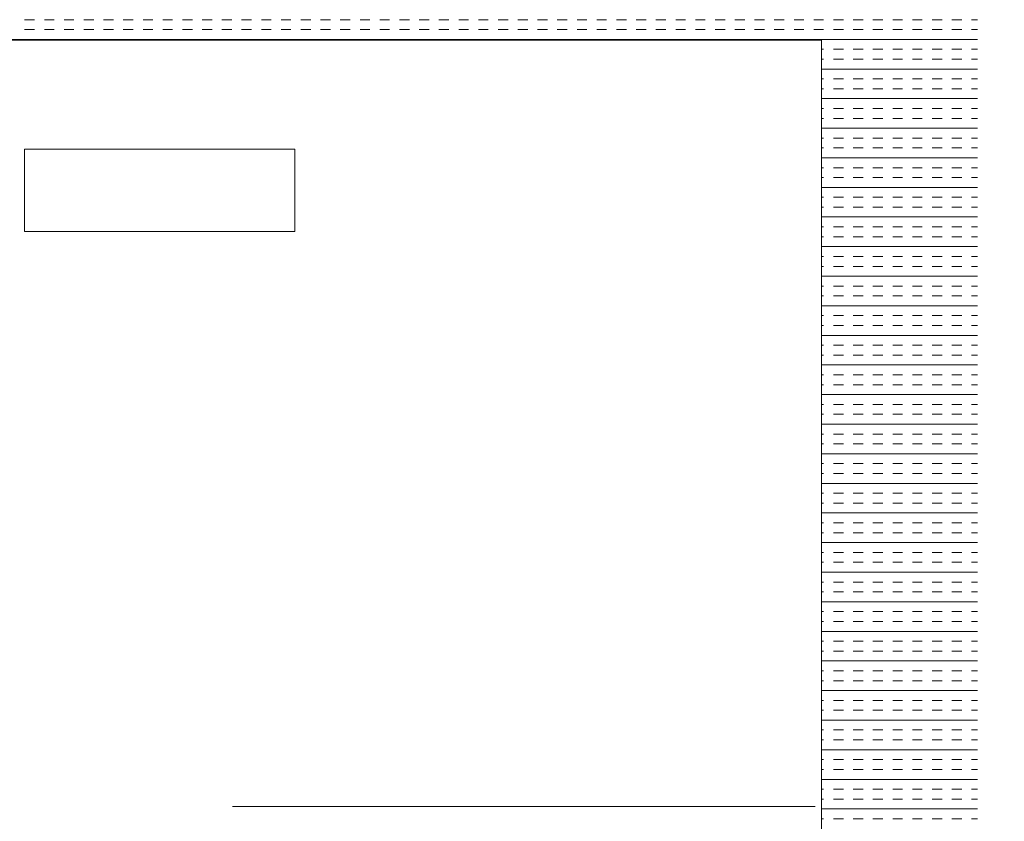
# Model space of a CAD drawing. Extents: x 3940905 to 4145695, y 925352 to 1109797.
# Tile 453 of 656: x 4011999 to 4012316, y 1097620 to 1097878. Entities that reach past the tile are written whole.
import ezdxf

# ---------------------------------------------------------------- set-up
doc = ezdxf.new("R2010")
doc.units = 0
doc.header["$LTSCALE"] = 750
doc.header["$MEASUREMENT"] = 0
doc.linetypes.add('DASHED2', pattern=[0.375, 0.25, -0.125])
doc.layers.add('BEAM', color=104, linetype='CONTINUOUS', lineweight=0)
doc.layers.add('CKD Equipments', color=252, linetype='CONTINUOUS', lineweight=0)

# ---------------------------------------------------------------- blocks, each defined once
blk = doc.blocks.new('GDXGDRG')
at = {"layer": 'BEAM', "linetype": 'DASHED2'}
blk.add_line((3974227.01, 1043339.91), (3965437.49, 1043337.77), dxfattribs=at)

msp = doc.modelspace()

# ---------------------------------------------------------------- linework, layer by layer
at = {"layer": 'CKD Equipments', "color": 4, "linetype": 'Continuous'}
for p, q in [((4012003.8, 1097877.84, 9921.14), (4012000.62, 1097877.84, 9921.14)), ((4012010.15, 1097877.84, 9921.14), (4012006.97, 1097877.84, 9921.14)), ((4012016.5, 1097877.84, 9921.14), (4012013.32, 1097877.84, 9921.14)), ((4012022.85, 1097877.84, 9921.14), (4012019.67, 1097877.84, 9921.14)), ((4012029.2, 1097877.84, 9921.14), (4012026.02, 1097877.84, 9921.14)), ((4012035.55, 1097877.84, 9921.14), (4012032.37, 1097877.84, 9921.14)), ((4012041.9, 1097877.84, 9921.14), (4012038.72, 1097877.84, 9921.14)), ((4012048.25, 1097877.84, 9921.14), (4012045.07, 1097877.84, 9921.14)), ((4012054.6, 1097877.84, 9921.14), (4012051.42, 1097877.84, 9921.14)), ((4012060.95, 1097877.84, 9921.14), (4012057.77, 1097877.84, 9921.14)), ((4012067.3, 1097877.84, 9921.14), (4012064.12, 1097877.84, 9921.14)), ((4012073.65, 1097877.84, 9921.14), (4012070.47, 1097877.84, 9921.14)), ((4012080, 1097877.84, 9921.14), (4012076.82, 1097877.84, 9921.14)), ((4012086.35, 1097877.84, 9921.14), (4012083.17, 1097877.84, 9921.14)), ((4012092.7, 1097877.84, 9921.14), (4012089.52, 1097877.84, 9921.14)), ((4012099.05, 1097877.84, 9921.14), (4012095.87, 1097877.84, 9921.14)), ((4012105.4, 1097877.84, 9921.14), (4012102.22, 1097877.84, 9921.14)), ((4012111.75, 1097877.84, 9921.14), (4012108.57, 1097877.84, 9921.14)), ((4012118.1, 1097877.84, 9921.14), (4012114.92, 1097877.84, 9921.14)), ((4012124.45, 1097877.84, 9921.14), (4012121.27, 1097877.84, 9921.14)), ((4012130.8, 1097877.84, 9921.14), (4012127.62, 1097877.84, 9921.14)), ((4012137.15, 1097877.84, 9921.14), (4012133.97, 1097877.84, 9921.14)), ((4012143.5, 1097877.84, 9921.14), (4012140.32, 1097877.84, 9921.14)), ((4012149.85, 1097877.84, 9921.14), (4012146.67, 1097877.84, 9921.14)), ((4012156.2, 1097877.84, 9921.14), (4012153.02, 1097877.84, 9921.14)), ((4012162.55, 1097877.84, 9921.14), (4012159.37, 1097877.84, 9921.14)), ((4012168.9, 1097877.84, 9921.14), (4012165.72, 1097877.84, 9921.14)), ((4012175.25, 1097877.84, 9921.14), (4012172.07, 1097877.84, 9921.14)), ((4012181.6, 1097877.84, 9921.14), (4012178.42, 1097877.84, 9921.14)), ((4012187.95, 1097877.84, 9921.14), (4012184.77, 1097877.84, 9921.14)), ((4012194.3, 1097877.84, 9921.14), (4012191.12, 1097877.84, 9921.14)), ((4012200.65, 1097877.84, 9921.14), (4012197.47, 1097877.84, 9921.14)), ((4012207, 1097877.84, 9921.14), (4012203.82, 1097877.84, 9921.14)), ((4012213.35, 1097877.84, 9921.14), (4012210.17, 1097877.84, 9921.14)), ((4012219.7, 1097877.84, 9921.14), (4012216.52, 1097877.84, 9921.14)), ((4012226.05, 1097877.84, 9921.14), (4012222.87, 1097877.84, 9921.14)), ((4012232.4, 1097877.84, 9921.14), (4012229.22, 1097877.84, 9921.14)), ((4012238.75, 1097877.84, 9921.14), (4012235.57, 1097877.84, 9921.14)), ((4012245.1, 1097877.84, 9921.14), (4012241.92, 1097877.84, 9921.14)), ((4012251.45, 1097877.84, 9921.14), (4012248.27, 1097877.84, 9921.14)), ((4012257.8, 1097877.84, 9921.14), (4012254.62, 1097877.84, 9921.14)), ((4012264.15, 1097877.84, 9921.14), (4012260.97, 1097877.84, 9921.14)), ((4012270.5, 1097877.84, 9921.14), (4012267.32, 1097877.84, 9921.14)), ((4012276.85, 1097877.84, 9921.14), (4012273.67, 1097877.84, 9921.14)), ((4012283.2, 1097877.84, 9921.14), (4012280.02, 1097877.84, 9921.14)), ((4012289.55, 1097877.84, 9921.14), (4012286.37, 1097877.84, 9921.14)), ((4012295.9, 1097877.84, 9921.14), (4012292.72, 1097877.84, 9921.14)), ((4012302.25, 1097877.84, 9921.14), (4012299.07, 1097877.84, 9921.14)), ((4012307.3, 1097877.84, 9921.14), (4012305.42, 1097877.84, 9921.14)), ((4012003.8, 1097874.66, 9921.14), (4012000.62, 1097874.66, 9921.14)), ((4012010.15, 1097874.66, 9921.14), (4012006.97, 1097874.66, 9921.14)), ((4012016.5, 1097874.66, 9921.14), (4012013.32, 1097874.66, 9921.14)), ((4012022.85, 1097874.66, 9921.14), (4012019.67, 1097874.66, 9921.14)), ((4012029.2, 1097874.66, 9921.14), (4012026.02, 1097874.66, 9921.14)), ((4012035.55, 1097874.66, 9921.14), (4012032.37, 1097874.66, 9921.14)), ((4012041.9, 1097874.66, 9921.14), (4012038.72, 1097874.66, 9921.14)), ((4012048.25, 1097874.66, 9921.14), (4012045.07, 1097874.66, 9921.14)), ((4012054.6, 1097874.66, 9921.14), (4012051.42, 1097874.66, 9921.14)), ((4012060.95, 1097874.66, 9921.14), (4012057.77, 1097874.66, 9921.14)), ((4012067.3, 1097874.66, 9921.14), (4012064.12, 1097874.66, 9921.14)), ((4012073.65, 1097874.66, 9921.14), (4012070.47, 1097874.66, 9921.14)), ((4012080, 1097874.66, 9921.14), (4012076.82, 1097874.66, 9921.14)), ((4012086.35, 1097874.66, 9921.14), (4012083.17, 1097874.66, 9921.14)), ((4012092.7, 1097874.66, 9921.14), (4012089.52, 1097874.66, 9921.14)), ((4012099.05, 1097874.66, 9921.14), (4012095.87, 1097874.66, 9921.14)), ((4012105.4, 1097874.66, 9921.14), (4012102.22, 1097874.66, 9921.14)), ((4012111.75, 1097874.66, 9921.14), (4012108.57, 1097874.66, 9921.14)), ((4012118.1, 1097874.66, 9921.14), (4012114.92, 1097874.66, 9921.14)), ((4012124.45, 1097874.66, 9921.14), (4012121.27, 1097874.66, 9921.14)), ((4012130.8, 1097874.66, 9921.14), (4012127.62, 1097874.66, 9921.14)), ((4012137.15, 1097874.66, 9921.14), (4012133.97, 1097874.66, 9921.14)), ((4012143.5, 1097874.66, 9921.14), (4012140.32, 1097874.66, 9921.14)), ((4012149.85, 1097874.66, 9921.14), (4012146.67, 1097874.66, 9921.14)), ((4012156.2, 1097874.66, 9921.14), (4012153.02, 1097874.66, 9921.14)), ((4012162.55, 1097874.66, 9921.14), (4012159.37, 1097874.66, 9921.14)), ((4012168.9, 1097874.66, 9921.14), (4012165.72, 1097874.66, 9921.14)), ((4012175.25, 1097874.66, 9921.14), (4012172.07, 1097874.66, 9921.14)), ((4012181.6, 1097874.66, 9921.14), (4012178.42, 1097874.66, 9921.14)), ((4012187.95, 1097874.66, 9921.14), (4012184.77, 1097874.66, 9921.14)), ((4012194.3, 1097874.66, 9921.14), (4012191.12, 1097874.66, 9921.14)), ((4012200.65, 1097874.66, 9921.14), (4012197.47, 1097874.66, 9921.14)), ((4012207, 1097874.66, 9921.14), (4012203.82, 1097874.66, 9921.14)), ((4012213.35, 1097874.66, 9921.14), (4012210.17, 1097874.66, 9921.14)), ((4012219.7, 1097874.66, 9921.14), (4012216.52, 1097874.66, 9921.14)), ((4012226.05, 1097874.66, 9921.14), (4012222.87, 1097874.66, 9921.14)), ((4012232.4, 1097874.66, 9921.14), (4012229.22, 1097874.66, 9921.14)), ((4012238.75, 1097874.66, 9921.14), (4012235.57, 1097874.66, 9921.14)), ((4012245.1, 1097874.66, 9921.14), (4012241.92, 1097874.66, 9921.14)), ((4012251.45, 1097874.66, 9921.14), (4012248.27, 1097874.66, 9921.14)), ((4012257.8, 1097874.66, 9921.14), (4012254.62, 1097874.66, 9921.14)), ((4012264.15, 1097874.66, 9921.14), (4012260.97, 1097874.66, 9921.14)), ((4012270.5, 1097874.66, 9921.14), (4012267.32, 1097874.66, 9921.14)), ((4012276.85, 1097874.66, 9921.14), (4012273.67, 1097874.66, 9921.14)), ((4012283.2, 1097874.66, 9921.14), (4012280.02, 1097874.66, 9921.14)), ((4012289.55, 1097874.66, 9921.14), (4012286.37, 1097874.66, 9921.14)), ((4012295.9, 1097874.66, 9921.14), (4012292.72, 1097874.66, 9921.14)), ((4012302.25, 1097874.66, 9921.14), (4012299.07, 1097874.66, 9921.14)), ((4012307.3, 1097874.66, 9921.14), (4012305.42, 1097874.66, 9921.14)), ((4012307.3, 1097871.49, 9921.14), (4011733.3, 1097871.49, 9921.14)), ((4012257.8, 1097868.31, 9921.14), (4012257.3, 1097868.31, 9921.14)), ((4012264.15, 1097868.31, 9921.14), (4012260.97, 1097868.31, 9921.14)), ((4012270.5, 1097868.31, 9921.14), (4012267.32, 1097868.31, 9921.14)), ((4012276.85, 1097868.31, 9921.14), (4012273.67, 1097868.31, 9921.14)), ((4012283.2, 1097868.31, 9921.14), (4012280.02, 1097868.31, 9921.14)), ((4012289.55, 1097868.31, 9921.14), (4012286.37, 1097868.31, 9921.14)), ((4012295.9, 1097868.31, 9921.14), (4012292.72, 1097868.31, 9921.14)), ((4012302.25, 1097868.31, 9921.14), (4012299.07, 1097868.31, 9921.14)), ((4012307.3, 1097868.31, 9921.14), (4012305.42, 1097868.31, 9921.14)), ((4012257.8, 1097865.14, 9921.14), (4012257.3, 1097865.14, 9921.14)), ((4012264.15, 1097865.14, 9921.14), (4012260.97, 1097865.14, 9921.14)), ((4012270.5, 1097865.14, 9921.14), (4012267.32, 1097865.14, 9921.14)), ((4012276.85, 1097865.14, 9921.14), (4012273.67, 1097865.14, 9921.14)), ((4012283.2, 1097865.14, 9921.14), (4012280.02, 1097865.14, 9921.14)), ((4012289.55, 1097865.14, 9921.14), (4012286.37, 1097865.14, 9921.14)), ((4012295.9, 1097865.14, 9921.14), (4012292.72, 1097865.14, 9921.14)), ((4012302.25, 1097865.14, 9921.14), (4012299.07, 1097865.14, 9921.14)), ((4012307.3, 1097865.14, 9921.14), (4012305.42, 1097865.14, 9921.14)), ((4012307.3, 1097861.96, 9921.14), (4012257.3, 1097861.96, 9921.14)), ((4012257.8, 1097858.79, 9921.14), (4012257.3, 1097858.79, 9921.14)), ((4012264.15, 1097858.79, 9921.14), (4012260.97, 1097858.79, 9921.14)), ((4012270.5, 1097858.79, 9921.14), (4012267.32, 1097858.79, 9921.14)), ((4012276.85, 1097858.79, 9921.14), (4012273.67, 1097858.79, 9921.14)), ((4012283.2, 1097858.79, 9921.14), (4012280.02, 1097858.79, 9921.14)), ((4012289.55, 1097858.79, 9921.14), (4012286.37, 1097858.79, 9921.14)), ((4012295.9, 1097858.79, 9921.14), (4012292.72, 1097858.79, 9921.14)), ((4012302.25, 1097858.79, 9921.14), (4012299.07, 1097858.79, 9921.14)), ((4012307.3, 1097858.79, 9921.14), (4012305.42, 1097858.79, 9921.14)), ((4012257.8, 1097855.61, 9921.14), (4012257.3, 1097855.61, 9921.14)), ((4012264.15, 1097855.61, 9921.14), (4012260.97, 1097855.61, 9921.14)), ((4012270.5, 1097855.61, 9921.14), (4012267.32, 1097855.61, 9921.14)), ((4012276.85, 1097855.61, 9921.14), (4012273.67, 1097855.61, 9921.14)), ((4012283.2, 1097855.61, 9921.14), (4012280.02, 1097855.61, 9921.14)), ((4012289.55, 1097855.61, 9921.14), (4012286.37, 1097855.61, 9921.14)), ((4012295.9, 1097855.61, 9921.14), (4012292.72, 1097855.61, 9921.14)), ((4012302.25, 1097855.61, 9921.14), (4012299.07, 1097855.61, 9921.14)), ((4012307.3, 1097855.61, 9921.14), (4012305.42, 1097855.61, 9921.14)), ((4012307.3, 1097852.44, 9921.14), (4012257.3, 1097852.44, 9921.14)), ((4012257.8, 1097849.26, 9921.14), (4012257.3, 1097849.26, 9921.14)), ((4012264.15, 1097849.26, 9921.14), (4012260.97, 1097849.26, 9921.14)), ((4012270.5, 1097849.26, 9921.14), (4012267.32, 1097849.26, 9921.14)), ((4012276.85, 1097849.26, 9921.14), (4012273.67, 1097849.26, 9921.14)), ((4012283.2, 1097849.26, 9921.14), (4012280.02, 1097849.26, 9921.14)), ((4012289.55, 1097849.26, 9921.14), (4012286.37, 1097849.26, 9921.14)), ((4012295.9, 1097849.26, 9921.14), (4012292.72, 1097849.26, 9921.14)), ((4012302.25, 1097849.26, 9921.14), (4012299.07, 1097849.26, 9921.14)), ((4012307.3, 1097849.26, 9921.14), (4012305.42, 1097849.26, 9921.14)), ((4012257.8, 1097846.09, 9921.14), (4012257.3, 1097846.09, 9921.14)), ((4012264.15, 1097846.09, 9921.14), (4012260.97, 1097846.09, 9921.14)), ((4012270.5, 1097846.09, 9921.14), (4012267.32, 1097846.09, 9921.14)), ((4012276.85, 1097846.09, 9921.14), (4012273.67, 1097846.09, 9921.14)), ((4012283.2, 1097846.09, 9921.14), (4012280.02, 1097846.09, 9921.14)), ((4012289.55, 1097846.09, 9921.14), (4012286.37, 1097846.09, 9921.14)), ((4012295.9, 1097846.09, 9921.14), (4012292.72, 1097846.09, 9921.14)), ((4012302.25, 1097846.09, 9921.14), (4012299.07, 1097846.09, 9921.14)), ((4012307.3, 1097846.09, 9921.14), (4012305.42, 1097846.09, 9921.14)), ((4012307.3, 1097842.91, 9921.14), (4012257.3, 1097842.91, 9921.14)), ((4012257.8, 1097839.74, 9921.14), (4012257.3, 1097839.74, 9921.14)), ((4012264.15, 1097839.74, 9921.14), (4012260.97, 1097839.74, 9921.14)), ((4012270.5, 1097839.74, 9921.14), (4012267.32, 1097839.74, 9921.14)), ((4012276.85, 1097839.74, 9921.14), (4012273.67, 1097839.74, 9921.14)), ((4012283.2, 1097839.74, 9921.14), (4012280.02, 1097839.74, 9921.14)), ((4012289.55, 1097839.74, 9921.14), (4012286.37, 1097839.74, 9921.14)), ((4012295.9, 1097839.74, 9921.14), (4012292.72, 1097839.74, 9921.14)), ((4012302.25, 1097839.74, 9921.14), (4012299.07, 1097839.74, 9921.14)), ((4012307.3, 1097839.74, 9921.14), (4012305.42, 1097839.74, 9921.14)), ((4012257.8, 1097836.56, 9921.14), (4012257.3, 1097836.56, 9921.14)), ((4012264.15, 1097836.56, 9921.14), (4012260.97, 1097836.56, 9921.14)), ((4012270.5, 1097836.56, 9921.14), (4012267.32, 1097836.56, 9921.14)), ((4012276.85, 1097836.56, 9921.14), (4012273.67, 1097836.56, 9921.14)), ((4012283.2, 1097836.56, 9921.14), (4012280.02, 1097836.56, 9921.14)), ((4012289.55, 1097836.56, 9921.14), (4012286.37, 1097836.56, 9921.14)), ((4012295.9, 1097836.56, 9921.14), (4012292.72, 1097836.56, 9921.14)), ((4012302.25, 1097836.56, 9921.14), (4012299.07, 1097836.56, 9921.14)), ((4012307.3, 1097836.56, 9921.14), (4012305.42, 1097836.56, 9921.14)), ((4012307.3, 1097833.39, 9921.14), (4012257.3, 1097833.39, 9921.14)), ((4012257.8, 1097830.21, 9921.14), (4012257.3, 1097830.21, 9921.14)), ((4012264.15, 1097830.21, 9921.14), (4012260.97, 1097830.21, 9921.14)), ((4012270.5, 1097830.21, 9921.14), (4012267.32, 1097830.21, 9921.14)), ((4012276.85, 1097830.21, 9921.14), (4012273.67, 1097830.21, 9921.14)), ((4012283.2, 1097830.21, 9921.14), (4012280.02, 1097830.21, 9921.14)), ((4012289.55, 1097830.21, 9921.14), (4012286.37, 1097830.21, 9921.14)), ((4012295.9, 1097830.21, 9921.14), (4012292.72, 1097830.21, 9921.14)), ((4012302.25, 1097830.21, 9921.14), (4012299.07, 1097830.21, 9921.14)), ((4012307.3, 1097830.21, 9921.14), (4012305.42, 1097830.21, 9921.14)), ((4012257.8, 1097827.04, 9921.14), (4012257.3, 1097827.04, 9921.14)), ((4012264.15, 1097827.04, 9921.14), (4012260.97, 1097827.04, 9921.14)), ((4012270.5, 1097827.04, 9921.14), (4012267.32, 1097827.04, 9921.14)), ((4012276.85, 1097827.04, 9921.14), (4012273.67, 1097827.04, 9921.14)), ((4012283.2, 1097827.04, 9921.14), (4012280.02, 1097827.04, 9921.14)), ((4012289.55, 1097827.04, 9921.14), (4012286.37, 1097827.04, 9921.14)), ((4012295.9, 1097827.04, 9921.14), (4012292.72, 1097827.04, 9921.14)), ((4012302.25, 1097827.04, 9921.14), (4012299.07, 1097827.04, 9921.14)), ((4012307.3, 1097827.04, 9921.14), (4012305.42, 1097827.04, 9921.14)), ((4012307.3, 1097823.86, 9921.14), (4012257.3, 1097823.86, 9921.14)), ((4012257.8, 1097820.69, 9921.14), (4012257.3, 1097820.69, 9921.14)), ((4012264.15, 1097820.69, 9921.14), (4012260.97, 1097820.69, 9921.14)), ((4012270.5, 1097820.69, 9921.14), (4012267.32, 1097820.69, 9921.14)), ((4012276.85, 1097820.69, 9921.14), (4012273.67, 1097820.69, 9921.14)), ((4012283.2, 1097820.69, 9921.14), (4012280.02, 1097820.69, 9921.14)), ((4012289.55, 1097820.69, 9921.14), (4012286.37, 1097820.69, 9921.14)), ((4012295.9, 1097820.69, 9921.14), (4012292.72, 1097820.69, 9921.14)), ((4012302.25, 1097820.69, 9921.14), (4012299.07, 1097820.69, 9921.14)), ((4012307.3, 1097820.69, 9921.14), (4012305.42, 1097820.69, 9921.14)), ((4012257.8, 1097817.51, 9921.14), (4012257.3, 1097817.51, 9921.14)), ((4012264.15, 1097817.51, 9921.14), (4012260.97, 1097817.51, 9921.14)), ((4012270.5, 1097817.51, 9921.14), (4012267.32, 1097817.51, 9921.14)), ((4012276.85, 1097817.51, 9921.14), (4012273.67, 1097817.51, 9921.14)), ((4012283.2, 1097817.51, 9921.14), (4012280.02, 1097817.51, 9921.14)), ((4012289.55, 1097817.51, 9921.14), (4012286.37, 1097817.51, 9921.14)), ((4012295.9, 1097817.51, 9921.14), (4012292.72, 1097817.51, 9921.14)), ((4012302.25, 1097817.51, 9921.14), (4012299.07, 1097817.51, 9921.14)), ((4012307.3, 1097817.51, 9921.14), (4012305.42, 1097817.51, 9921.14)), ((4012307.3, 1097814.34, 9921.14), (4012257.3, 1097814.34, 9921.14)), ((4012257.8, 1097811.16, 9921.14), (4012257.3, 1097811.16, 9921.14)), ((4012264.15, 1097811.16, 9921.14), (4012260.97, 1097811.16, 9921.14)), ((4012270.5, 1097811.16, 9921.14), (4012267.32, 1097811.16, 9921.14)), ((4012276.85, 1097811.16, 9921.14), (4012273.67, 1097811.16, 9921.14)), ((4012283.2, 1097811.16, 9921.14), (4012280.02, 1097811.16, 9921.14)), ((4012289.55, 1097811.16, 9921.14), (4012286.37, 1097811.16, 9921.14)), ((4012295.9, 1097811.16, 9921.14), (4012292.72, 1097811.16, 9921.14)), ((4012302.25, 1097811.16, 9921.14), (4012299.07, 1097811.16, 9921.14)), ((4012307.3, 1097811.16, 9921.14), (4012305.42, 1097811.16, 9921.14)), ((4012257.8, 1097807.99, 9921.14), (4012257.3, 1097807.99, 9921.14)), ((4012264.15, 1097807.99, 9921.14), (4012260.97, 1097807.99, 9921.14)), ((4012270.5, 1097807.99, 9921.14), (4012267.32, 1097807.99, 9921.14)), ((4012276.85, 1097807.99, 9921.14), (4012273.67, 1097807.99, 9921.14)), ((4012283.2, 1097807.99, 9921.14), (4012280.02, 1097807.99, 9921.14)), ((4012289.55, 1097807.99, 9921.14), (4012286.37, 1097807.99, 9921.14)), ((4012295.9, 1097807.99, 9921.14), (4012292.72, 1097807.99, 9921.14)), ((4012302.25, 1097807.99, 9921.14), (4012299.07, 1097807.99, 9921.14)), ((4012307.3, 1097807.99, 9921.14), (4012305.42, 1097807.99, 9921.14)), ((4012307.3, 1097804.81, 9921.14), (4012257.3, 1097804.81, 9921.14)), ((4012257.8, 1097801.64, 9921.14), (4012257.3, 1097801.64, 9921.14)), ((4012264.15, 1097801.64, 9921.14), (4012260.97, 1097801.64, 9921.14)), ((4012270.5, 1097801.64, 9921.14), (4012267.32, 1097801.64, 9921.14)), ((4012276.85, 1097801.64, 9921.14), (4012273.67, 1097801.64, 9921.14)), ((4012283.2, 1097801.64, 9921.14), (4012280.02, 1097801.64, 9921.14)), ((4012289.55, 1097801.64, 9921.14), (4012286.37, 1097801.64, 9921.14)), ((4012295.9, 1097801.64, 9921.14), (4012292.72, 1097801.64, 9921.14)), ((4012302.25, 1097801.64, 9921.14), (4012299.07, 1097801.64, 9921.14)), ((4012307.3, 1097801.64, 9921.14), (4012305.42, 1097801.64, 9921.14)), ((4012257.8, 1097798.46, 9921.14), (4012257.3, 1097798.46, 9921.14)), ((4012264.15, 1097798.46, 9921.14), (4012260.97, 1097798.46, 9921.14)), ((4012270.5, 1097798.46, 9921.14), (4012267.32, 1097798.46, 9921.14)), ((4012276.85, 1097798.46, 9921.14), (4012273.67, 1097798.46, 9921.14)), ((4012283.2, 1097798.46, 9921.14), (4012280.02, 1097798.46, 9921.14)), ((4012289.55, 1097798.46, 9921.14), (4012286.37, 1097798.46, 9921.14)), ((4012295.9, 1097798.46, 9921.14), (4012292.72, 1097798.46, 9921.14)), ((4012302.25, 1097798.46, 9921.14), (4012299.07, 1097798.46, 9921.14)), ((4012307.3, 1097798.46, 9921.14), (4012305.42, 1097798.46, 9921.14)), ((4012307.3, 1097795.29, 9921.14), (4012257.3, 1097795.29, 9921.14)), ((4012257.8, 1097792.11, 9921.14), (4012257.3, 1097792.11, 9921.14)), ((4012264.15, 1097792.11, 9921.14), (4012260.97, 1097792.11, 9921.14)), ((4012270.5, 1097792.11, 9921.14), (4012267.32, 1097792.11, 9921.14)), ((4012276.85, 1097792.11, 9921.14), (4012273.67, 1097792.11, 9921.14)), ((4012283.2, 1097792.11, 9921.14), (4012280.02, 1097792.11, 9921.14)), ((4012289.55, 1097792.11, 9921.14), (4012286.37, 1097792.11, 9921.14)), ((4012295.9, 1097792.11, 9921.14), (4012292.72, 1097792.11, 9921.14)), ((4012302.25, 1097792.11, 9921.14), (4012299.07, 1097792.11, 9921.14)), ((4012307.3, 1097792.11, 9921.14), (4012305.42, 1097792.11, 9921.14)), ((4012257.8, 1097788.94, 9921.14), (4012257.3, 1097788.94, 9921.14)), ((4012264.15, 1097788.94, 9921.14), (4012260.97, 1097788.94, 9921.14)), ((4012270.5, 1097788.94, 9921.14), (4012267.32, 1097788.94, 9921.14)), ((4012276.85, 1097788.94, 9921.14), (4012273.67, 1097788.94, 9921.14)), ((4012283.2, 1097788.94, 9921.14), (4012280.02, 1097788.94, 9921.14)), ((4012289.55, 1097788.94, 9921.14), (4012286.37, 1097788.94, 9921.14)), ((4012295.9, 1097788.94, 9921.14), (4012292.72, 1097788.94, 9921.14)), ((4012302.25, 1097788.94, 9921.14), (4012299.07, 1097788.94, 9921.14)), ((4012307.3, 1097788.94, 9921.14), (4012305.42, 1097788.94, 9921.14)), ((4012307.3, 1097785.76, 9921.14), (4012257.3, 1097785.76, 9921.14)), ((4012257.8, 1097782.59, 9921.14), (4012257.3, 1097782.59, 9921.14)), ((4012264.15, 1097782.59, 9921.14), (4012260.97, 1097782.59, 9921.14)), ((4012270.5, 1097782.59, 9921.14), (4012267.32, 1097782.59, 9921.14)), ((4012276.85, 1097782.59, 9921.14), (4012273.67, 1097782.59, 9921.14)), ((4012283.2, 1097782.59, 9921.14), (4012280.02, 1097782.59, 9921.14)), ((4012289.55, 1097782.59, 9921.14), (4012286.37, 1097782.59, 9921.14)), ((4012295.9, 1097782.59, 9921.14), (4012292.72, 1097782.59, 9921.14)), ((4012302.25, 1097782.59, 9921.14), (4012299.07, 1097782.59, 9921.14)), ((4012307.3, 1097782.59, 9921.14), (4012305.42, 1097782.59, 9921.14)), ((4012257.8, 1097779.41, 9921.14), (4012257.3, 1097779.41, 9921.14)), ((4012264.15, 1097779.41, 9921.14), (4012260.97, 1097779.41, 9921.14)), ((4012270.5, 1097779.41, 9921.14), (4012267.32, 1097779.41, 9921.14)), ((4012276.85, 1097779.41, 9921.14), (4012273.67, 1097779.41, 9921.14)), ((4012283.2, 1097779.41, 9921.14), (4012280.02, 1097779.41, 9921.14)), ((4012289.55, 1097779.41, 9921.14), (4012286.37, 1097779.41, 9921.14)), ((4012295.9, 1097779.41, 9921.14), (4012292.72, 1097779.41, 9921.14)), ((4012302.25, 1097779.41, 9921.14), (4012299.07, 1097779.41, 9921.14)), ((4012307.3, 1097779.41, 9921.14), (4012305.42, 1097779.41, 9921.14)), ((4012307.3, 1097776.24, 9921.14), (4012257.3, 1097776.24, 9921.14)), ((4012257.8, 1097773.06, 9921.14), (4012257.3, 1097773.06, 9921.14)), ((4012264.15, 1097773.06, 9921.14), (4012260.97, 1097773.06, 9921.14)), ((4012270.5, 1097773.06, 9921.14), (4012267.32, 1097773.06, 9921.14)), ((4012276.85, 1097773.06, 9921.14), (4012273.67, 1097773.06, 9921.14)), ((4012283.2, 1097773.06, 9921.14), (4012280.02, 1097773.06, 9921.14)), ((4012289.55, 1097773.06, 9921.14), (4012286.37, 1097773.06, 9921.14)), ((4012295.9, 1097773.06, 9921.14), (4012292.72, 1097773.06, 9921.14)), ((4012302.25, 1097773.06, 9921.14), (4012299.07, 1097773.06, 9921.14)), ((4012307.3, 1097773.06, 9921.14), (4012305.42, 1097773.06, 9921.14)), ((4012257.8, 1097769.89, 9921.14), (4012257.3, 1097769.89, 9921.14)), ((4012264.15, 1097769.89, 9921.14), (4012260.97, 1097769.89, 9921.14)), ((4012270.5, 1097769.89, 9921.14), (4012267.32, 1097769.89, 9921.14)), ((4012276.85, 1097769.89, 9921.14), (4012273.67, 1097769.89, 9921.14)), ((4012283.2, 1097769.89, 9921.14), (4012280.02, 1097769.89, 9921.14)), ((4012289.55, 1097769.89, 9921.14), (4012286.37, 1097769.89, 9921.14)), ((4012295.9, 1097769.89, 9921.14), (4012292.72, 1097769.89, 9921.14)), ((4012302.25, 1097769.89, 9921.14), (4012299.07, 1097769.89, 9921.14)), ((4012307.3, 1097769.89, 9921.14), (4012305.42, 1097769.89, 9921.14)), ((4012307.3, 1097766.71, 9921.14), (4012257.3, 1097766.71, 9921.14)), ((4012257.8, 1097763.54, 9921.14), (4012257.3, 1097763.54, 9921.14)), ((4012264.15, 1097763.54, 9921.14), (4012260.97, 1097763.54, 9921.14)), ((4012270.5, 1097763.54, 9921.14), (4012267.32, 1097763.54, 9921.14)), ((4012276.85, 1097763.54, 9921.14), (4012273.67, 1097763.54, 9921.14)), ((4012283.2, 1097763.54, 9921.14), (4012280.02, 1097763.54, 9921.14)), ((4012289.55, 1097763.54, 9921.14), (4012286.37, 1097763.54, 9921.14)), ((4012295.9, 1097763.54, 9921.14), (4012292.72, 1097763.54, 9921.14)), ((4012302.25, 1097763.54, 9921.14), (4012299.07, 1097763.54, 9921.14)), ((4012307.3, 1097763.54, 9921.14), (4012305.42, 1097763.54, 9921.14)), ((4012257.8, 1097760.36, 9921.14), (4012257.3, 1097760.36, 9921.14)), ((4012264.15, 1097760.36, 9921.14), (4012260.97, 1097760.36, 9921.14)), ((4012270.5, 1097760.36, 9921.14), (4012267.32, 1097760.36, 9921.14)), ((4012276.85, 1097760.36, 9921.14), (4012273.67, 1097760.36, 9921.14)), ((4012283.2, 1097760.36, 9921.14), (4012280.02, 1097760.36, 9921.14)), ((4012289.55, 1097760.36, 9921.14), (4012286.37, 1097760.36, 9921.14)), ((4012295.9, 1097760.36, 9921.14), (4012292.72, 1097760.36, 9921.14)), ((4012302.25, 1097760.36, 9921.14), (4012299.07, 1097760.36, 9921.14)), ((4012307.3, 1097760.36, 9921.14), (4012305.42, 1097760.36, 9921.14)), ((4012307.3, 1097757.19, 9921.14), (4012257.3, 1097757.19, 9921.14)), ((4012257.8, 1097754.01, 9921.14), (4012257.3, 1097754.01, 9921.14)), ((4012264.15, 1097754.01, 9921.14), (4012260.97, 1097754.01, 9921.14)), ((4012270.5, 1097754.01, 9921.14), (4012267.32, 1097754.01, 9921.14)), ((4012276.85, 1097754.01, 9921.14), (4012273.67, 1097754.01, 9921.14)), ((4012283.2, 1097754.01, 9921.14), (4012280.02, 1097754.01, 9921.14)), ((4012289.55, 1097754.01, 9921.14), (4012286.37, 1097754.01, 9921.14)), ((4012295.9, 1097754.01, 9921.14), (4012292.72, 1097754.01, 9921.14)), ((4012302.25, 1097754.01, 9921.14), (4012299.07, 1097754.01, 9921.14)), ((4012307.3, 1097754.01, 9921.14), (4012305.42, 1097754.01, 9921.14)), ((4012257.8, 1097750.84, 9921.14), (4012257.3, 1097750.84, 9921.14)), ((4012264.15, 1097750.84, 9921.14), (4012260.97, 1097750.84, 9921.14)), ((4012270.5, 1097750.84, 9921.14), (4012267.32, 1097750.84, 9921.14)), ((4012276.85, 1097750.84, 9921.14), (4012273.67, 1097750.84, 9921.14)), ((4012283.2, 1097750.84, 9921.14), (4012280.02, 1097750.84, 9921.14)), ((4012289.55, 1097750.84, 9921.14), (4012286.37, 1097750.84, 9921.14)), ((4012295.9, 1097750.84, 9921.14), (4012292.72, 1097750.84, 9921.14)), ((4012302.25, 1097750.84, 9921.14), (4012299.07, 1097750.84, 9921.14)), ((4012307.3, 1097750.84, 9921.14), (4012305.42, 1097750.84, 9921.14)), ((4012307.3, 1097747.66, 9921.14), (4012257.3, 1097747.66, 9921.14)), ((4012257.8, 1097744.49, 9921.14), (4012257.3, 1097744.49, 9921.14)), ((4012264.15, 1097744.49, 9921.14), (4012260.97, 1097744.49, 9921.14)), ((4012270.5, 1097744.49, 9921.14), (4012267.32, 1097744.49, 9921.14)), ((4012276.85, 1097744.49, 9921.14), (4012273.67, 1097744.49, 9921.14)), ((4012283.2, 1097744.49, 9921.14), (4012280.02, 1097744.49, 9921.14)), ((4012289.55, 1097744.49, 9921.14), (4012286.37, 1097744.49, 9921.14)), ((4012295.9, 1097744.49, 9921.14), (4012292.72, 1097744.49, 9921.14)), ((4012302.25, 1097744.49, 9921.14), (4012299.07, 1097744.49, 9921.14)), ((4012307.3, 1097744.49, 9921.14), (4012305.42, 1097744.49, 9921.14)), ((4012257.8, 1097741.31, 9921.14), (4012257.3, 1097741.31, 9921.14)), ((4012264.15, 1097741.31, 9921.14), (4012260.97, 1097741.31, 9921.14)), ((4012270.5, 1097741.31, 9921.14), (4012267.32, 1097741.31, 9921.14)), ((4012276.85, 1097741.31, 9921.14), (4012273.67, 1097741.31, 9921.14)), ((4012283.2, 1097741.31, 9921.14), (4012280.02, 1097741.31, 9921.14)), ((4012289.55, 1097741.31, 9921.14), (4012286.37, 1097741.31, 9921.14)), ((4012295.9, 1097741.31, 9921.14), (4012292.72, 1097741.31, 9921.14)), ((4012302.25, 1097741.31, 9921.14), (4012299.07, 1097741.31, 9921.14)), ((4012307.3, 1097741.31, 9921.14), (4012305.42, 1097741.31, 9921.14)), ((4012307.3, 1097738.14, 9921.14), (4012257.3, 1097738.14, 9921.14)), ((4012257.8, 1097734.96, 9921.14), (4012257.3, 1097734.96, 9921.14)), ((4012264.15, 1097734.96, 9921.14), (4012260.97, 1097734.96, 9921.14)), ((4012270.5, 1097734.96, 9921.14), (4012267.32, 1097734.96, 9921.14)), ((4012276.85, 1097734.96, 9921.14), (4012273.67, 1097734.96, 9921.14)), ((4012283.2, 1097734.96, 9921.14), (4012280.02, 1097734.96, 9921.14)), ((4012289.55, 1097734.96, 9921.14), (4012286.37, 1097734.96, 9921.14)), ((4012295.9, 1097734.96, 9921.14), (4012292.72, 1097734.96, 9921.14)), ((4012302.25, 1097734.96, 9921.14), (4012299.07, 1097734.96, 9921.14)), ((4012307.3, 1097734.96, 9921.14), (4012305.42, 1097734.96, 9921.14)), ((4012257.8, 1097731.79, 9921.14), (4012257.3, 1097731.79, 9921.14)), ((4012264.15, 1097731.79, 9921.14), (4012260.97, 1097731.79, 9921.14)), ((4012270.5, 1097731.79, 9921.14), (4012267.32, 1097731.79, 9921.14)), ((4012276.85, 1097731.79, 9921.14), (4012273.67, 1097731.79, 9921.14)), ((4012283.2, 1097731.79, 9921.14), (4012280.02, 1097731.79, 9921.14)), ((4012289.55, 1097731.79, 9921.14), (4012286.37, 1097731.79, 9921.14)), ((4012295.9, 1097731.79, 9921.14), (4012292.72, 1097731.79, 9921.14)), ((4012302.25, 1097731.79, 9921.14), (4012299.07, 1097731.79, 9921.14)), ((4012307.3, 1097731.79, 9921.14), (4012305.42, 1097731.79, 9921.14)), ((4012307.3, 1097728.61, 9921.14), (4012257.3, 1097728.61, 9921.14)), ((4012257.8, 1097725.44, 9921.14), (4012257.3, 1097725.44, 9921.14)), ((4012264.15, 1097725.44, 9921.14), (4012260.97, 1097725.44, 9921.14)), ((4012270.5, 1097725.44, 9921.14), (4012267.32, 1097725.44, 9921.14)), ((4012276.85, 1097725.44, 9921.14), (4012273.67, 1097725.44, 9921.14)), ((4012283.2, 1097725.44, 9921.14), (4012280.02, 1097725.44, 9921.14)), ((4012289.55, 1097725.44, 9921.14), (4012286.37, 1097725.44, 9921.14)), ((4012295.9, 1097725.44, 9921.14), (4012292.72, 1097725.44, 9921.14)), ((4012302.25, 1097725.44, 9921.14), (4012299.07, 1097725.44, 9921.14)), ((4012307.3, 1097725.44, 9921.14), (4012305.42, 1097725.44, 9921.14)), ((4012257.8, 1097722.26, 9921.14), (4012257.3, 1097722.26, 9921.14)), ((4012264.15, 1097722.26, 9921.14), (4012260.97, 1097722.26, 9921.14)), ((4012270.5, 1097722.26, 9921.14), (4012267.32, 1097722.26, 9921.14)), ((4012276.85, 1097722.26, 9921.14), (4012273.67, 1097722.26, 9921.14)), ((4012283.2, 1097722.26, 9921.14), (4012280.02, 1097722.26, 9921.14)), ((4012289.55, 1097722.26, 9921.14), (4012286.37, 1097722.26, 9921.14)), ((4012295.9, 1097722.26, 9921.14), (4012292.72, 1097722.26, 9921.14)), ((4012302.25, 1097722.26, 9921.14), (4012299.07, 1097722.26, 9921.14)), ((4012307.3, 1097722.26, 9921.14), (4012305.42, 1097722.26, 9921.14)), ((4012307.3, 1097719.09, 9921.14), (4012257.3, 1097719.09, 9921.14)), ((4012257.8, 1097715.91, 9921.14), (4012257.3, 1097715.91, 9921.14)), ((4012264.15, 1097715.91, 9921.14), (4012260.97, 1097715.91, 9921.14)), ((4012270.5, 1097715.91, 9921.14), (4012267.32, 1097715.91, 9921.14)), ((4012276.85, 1097715.91, 9921.14), (4012273.67, 1097715.91, 9921.14)), ((4012283.2, 1097715.91, 9921.14), (4012280.02, 1097715.91, 9921.14)), ((4012289.55, 1097715.91, 9921.14), (4012286.37, 1097715.91, 9921.14)), ((4012295.9, 1097715.91, 9921.14), (4012292.72, 1097715.91, 9921.14)), ((4012302.25, 1097715.91, 9921.14), (4012299.07, 1097715.91, 9921.14)), ((4012307.3, 1097715.91, 9921.14), (4012305.42, 1097715.91, 9921.14)), ((4012257.8, 1097712.74, 9921.14), (4012257.3, 1097712.74, 9921.14)), ((4012264.15, 1097712.74, 9921.14), (4012260.97, 1097712.74, 9921.14)), ((4012270.5, 1097712.74, 9921.14), (4012267.32, 1097712.74, 9921.14)), ((4012276.85, 1097712.74, 9921.14), (4012273.67, 1097712.74, 9921.14)), ((4012283.2, 1097712.74, 9921.14), (4012280.02, 1097712.74, 9921.14)), ((4012289.55, 1097712.74, 9921.14), (4012286.37, 1097712.74, 9921.14)), ((4012295.9, 1097712.74, 9921.14), (4012292.72, 1097712.74, 9921.14)), ((4012302.25, 1097712.74, 9921.14), (4012299.07, 1097712.74, 9921.14)), ((4012307.3, 1097712.74, 9921.14), (4012305.42, 1097712.74, 9921.14)), ((4012307.3, 1097709.56, 9921.14), (4012257.3, 1097709.56, 9921.14)), ((4012257.8, 1097706.39, 9921.14), (4012257.3, 1097706.39, 9921.14)), ((4012264.15, 1097706.39, 9921.14), (4012260.97, 1097706.39, 9921.14)), ((4012270.5, 1097706.39, 9921.14), (4012267.32, 1097706.39, 9921.14)), ((4012276.85, 1097706.39, 9921.14), (4012273.67, 1097706.39, 9921.14)), ((4012283.2, 1097706.39, 9921.14), (4012280.02, 1097706.39, 9921.14)), ((4012289.55, 1097706.39, 9921.14), (4012286.37, 1097706.39, 9921.14)), ((4012295.9, 1097706.39, 9921.14), (4012292.72, 1097706.39, 9921.14)), ((4012302.25, 1097706.39, 9921.14), (4012299.07, 1097706.39, 9921.14)), ((4012307.3, 1097706.39, 9921.14), (4012305.42, 1097706.39, 9921.14)), ((4012257.8, 1097703.21, 9921.14), (4012257.3, 1097703.21, 9921.14)), ((4012264.15, 1097703.21, 9921.14), (4012260.97, 1097703.21, 9921.14)), ((4012270.5, 1097703.21, 9921.14), (4012267.32, 1097703.21, 9921.14)), ((4012276.85, 1097703.21, 9921.14), (4012273.67, 1097703.21, 9921.14)), ((4012283.2, 1097703.21, 9921.14), (4012280.02, 1097703.21, 9921.14)), ((4012289.55, 1097703.21, 9921.14), (4012286.37, 1097703.21, 9921.14)), ((4012295.9, 1097703.21, 9921.14), (4012292.72, 1097703.21, 9921.14)), ((4012302.25, 1097703.21, 9921.14), (4012299.07, 1097703.21, 9921.14)), ((4012307.3, 1097703.21, 9921.14), (4012305.42, 1097703.21, 9921.14)), ((4012307.3, 1097700.04, 9921.14), (4012257.3, 1097700.04, 9921.14)), ((4012257.8, 1097696.86, 9921.14), (4012257.3, 1097696.86, 9921.14)), ((4012264.15, 1097696.86, 9921.14), (4012260.97, 1097696.86, 9921.14)), ((4012270.5, 1097696.86, 9921.14), (4012267.32, 1097696.86, 9921.14)), ((4012276.85, 1097696.86, 9921.14), (4012273.67, 1097696.86, 9921.14)), ((4012283.2, 1097696.86, 9921.14), (4012280.02, 1097696.86, 9921.14)), ((4012289.55, 1097696.86, 9921.14), (4012286.37, 1097696.86, 9921.14)), ((4012295.9, 1097696.86, 9921.14), (4012292.72, 1097696.86, 9921.14)), ((4012302.25, 1097696.86, 9921.14), (4012299.07, 1097696.86, 9921.14)), ((4012307.3, 1097696.86, 9921.14), (4012305.42, 1097696.86, 9921.14)), ((4012257.8, 1097693.69, 9921.14), (4012257.3, 1097693.69, 9921.14)), ((4012264.15, 1097693.69, 9921.14), (4012260.97, 1097693.69, 9921.14)), ((4012270.5, 1097693.69, 9921.14), (4012267.32, 1097693.69, 9921.14)), ((4012276.85, 1097693.69, 9921.14), (4012273.67, 1097693.69, 9921.14)), ((4012283.2, 1097693.69, 9921.14), (4012280.02, 1097693.69, 9921.14)), ((4012289.55, 1097693.69, 9921.14), (4012286.37, 1097693.69, 9921.14)), ((4012295.9, 1097693.69, 9921.14), (4012292.72, 1097693.69, 9921.14)), ((4012302.25, 1097693.69, 9921.14), (4012299.07, 1097693.69, 9921.14)), ((4012307.3, 1097693.69, 9921.14), (4012305.42, 1097693.69, 9921.14)), ((4012307.3, 1097690.51, 9921.14), (4012257.3, 1097690.51, 9921.14)), ((4012257.8, 1097687.34, 9921.14), (4012257.3, 1097687.34, 9921.14)), ((4012264.15, 1097687.34, 9921.14), (4012260.97, 1097687.34, 9921.14)), ((4012270.5, 1097687.34, 9921.14), (4012267.32, 1097687.34, 9921.14)), ((4012276.85, 1097687.34, 9921.14), (4012273.67, 1097687.34, 9921.14)), ((4012283.2, 1097687.34, 9921.14), (4012280.02, 1097687.34, 9921.14)), ((4012289.55, 1097687.34, 9921.14), (4012286.37, 1097687.34, 9921.14)), ((4012295.9, 1097687.34, 9921.14), (4012292.72, 1097687.34, 9921.14)), ((4012302.25, 1097687.34, 9921.14), (4012299.07, 1097687.34, 9921.14)), ((4012307.3, 1097687.34, 9921.14), (4012305.42, 1097687.34, 9921.14)), ((4012257.8, 1097684.16, 9921.14), (4012257.3, 1097684.16, 9921.14)), ((4012264.15, 1097684.16, 9921.14), (4012260.97, 1097684.16, 9921.14)), ((4012270.5, 1097684.16, 9921.14), (4012267.32, 1097684.16, 9921.14)), ((4012276.85, 1097684.16, 9921.14), (4012273.67, 1097684.16, 9921.14)), ((4012283.2, 1097684.16, 9921.14), (4012280.02, 1097684.16, 9921.14)), ((4012289.55, 1097684.16, 9921.14), (4012286.37, 1097684.16, 9921.14)), ((4012295.9, 1097684.16, 9921.14), (4012292.72, 1097684.16, 9921.14)), ((4012302.25, 1097684.16, 9921.14), (4012299.07, 1097684.16, 9921.14)), ((4012307.3, 1097684.16, 9921.14), (4012305.42, 1097684.16, 9921.14)), ((4012307.3, 1097680.99, 9921.14), (4012257.3, 1097680.99, 9921.14)), ((4012257.8, 1097677.81, 9921.14), (4012257.3, 1097677.81, 9921.14)), ((4012264.15, 1097677.81, 9921.14), (4012260.97, 1097677.81, 9921.14)), ((4012270.5, 1097677.81, 9921.14), (4012267.32, 1097677.81, 9921.14)), ((4012276.85, 1097677.81, 9921.14), (4012273.67, 1097677.81, 9921.14)), ((4012283.2, 1097677.81, 9921.14), (4012280.02, 1097677.81, 9921.14)), ((4012289.55, 1097677.81, 9921.14), (4012286.37, 1097677.81, 9921.14)), ((4012295.9, 1097677.81, 9921.14), (4012292.72, 1097677.81, 9921.14)), ((4012302.25, 1097677.81, 9921.14), (4012299.07, 1097677.81, 9921.14)), ((4012307.3, 1097677.81, 9921.14), (4012305.42, 1097677.81, 9921.14)), ((4012257.8, 1097674.64, 9921.14), (4012257.3, 1097674.64, 9921.14)), ((4012264.15, 1097674.64, 9921.14), (4012260.97, 1097674.64, 9921.14)), ((4012270.5, 1097674.64, 9921.14), (4012267.32, 1097674.64, 9921.14)), ((4012276.85, 1097674.64, 9921.14), (4012273.67, 1097674.64, 9921.14)), ((4012283.2, 1097674.64, 9921.14), (4012280.02, 1097674.64, 9921.14)), ((4012289.55, 1097674.64, 9921.14), (4012286.37, 1097674.64, 9921.14)), ((4012295.9, 1097674.64, 9921.14), (4012292.72, 1097674.64, 9921.14)), ((4012302.25, 1097674.64, 9921.14), (4012299.07, 1097674.64, 9921.14)), ((4012307.3, 1097674.64, 9921.14), (4012305.42, 1097674.64, 9921.14)), ((4012307.3, 1097671.46, 9921.14), (4012257.3, 1097671.46, 9921.14)), ((4012257.8, 1097668.29, 9921.14), (4012257.3, 1097668.29, 9921.14)), ((4012264.15, 1097668.29, 9921.14), (4012260.97, 1097668.29, 9921.14)), ((4012270.5, 1097668.29, 9921.14), (4012267.32, 1097668.29, 9921.14)), ((4012276.85, 1097668.29, 9921.14), (4012273.67, 1097668.29, 9921.14)), ((4012283.2, 1097668.29, 9921.14), (4012280.02, 1097668.29, 9921.14)), ((4012289.55, 1097668.29, 9921.14), (4012286.37, 1097668.29, 9921.14)), ((4012295.9, 1097668.29, 9921.14), (4012292.72, 1097668.29, 9921.14)), ((4012302.25, 1097668.29, 9921.14), (4012299.07, 1097668.29, 9921.14)), ((4012307.3, 1097668.29, 9921.14), (4012305.42, 1097668.29, 9921.14)), ((4012257.8, 1097665.11, 9921.14), (4012257.3, 1097665.11, 9921.14)), ((4012264.15, 1097665.11, 9921.14), (4012260.97, 1097665.11, 9921.14)), ((4012270.5, 1097665.11, 9921.14), (4012267.32, 1097665.11, 9921.14)), ((4012276.85, 1097665.11, 9921.14), (4012273.67, 1097665.11, 9921.14)), ((4012283.2, 1097665.11, 9921.14), (4012280.02, 1097665.11, 9921.14)), ((4012289.55, 1097665.11, 9921.14), (4012286.37, 1097665.11, 9921.14)), ((4012295.9, 1097665.11, 9921.14), (4012292.72, 1097665.11, 9921.14)), ((4012302.25, 1097665.11, 9921.14), (4012299.07, 1097665.11, 9921.14)), ((4012307.3, 1097665.11, 9921.14), (4012305.42, 1097665.11, 9921.14)), ((4012307.3, 1097661.94, 9921.14), (4012257.3, 1097661.94, 9921.14)), ((4012257.8, 1097658.76, 9921.14), (4012257.3, 1097658.76, 9921.14)), ((4012264.15, 1097658.76, 9921.14), (4012260.97, 1097658.76, 9921.14)), ((4012270.5, 1097658.76, 9921.14), (4012267.32, 1097658.76, 9921.14)), ((4012276.85, 1097658.76, 9921.14), (4012273.67, 1097658.76, 9921.14)), ((4012283.2, 1097658.76, 9921.14), (4012280.02, 1097658.76, 9921.14)), ((4012289.55, 1097658.76, 9921.14), (4012286.37, 1097658.76, 9921.14)), ((4012295.9, 1097658.76, 9921.14), (4012292.72, 1097658.76, 9921.14)), ((4012302.25, 1097658.76, 9921.14), (4012299.07, 1097658.76, 9921.14)), ((4012307.3, 1097658.76, 9921.14), (4012305.42, 1097658.76, 9921.14)), ((4012257.8, 1097655.59, 9921.14), (4012257.3, 1097655.59, 9921.14)), ((4012264.15, 1097655.59, 9921.14), (4012260.97, 1097655.59, 9921.14)), ((4012270.5, 1097655.59, 9921.14), (4012267.32, 1097655.59, 9921.14)), ((4012276.85, 1097655.59, 9921.14), (4012273.67, 1097655.59, 9921.14)), ((4012283.2, 1097655.59, 9921.14), (4012280.02, 1097655.59, 9921.14)), ((4012289.55, 1097655.59, 9921.14), (4012286.37, 1097655.59, 9921.14)), ((4012295.9, 1097655.59, 9921.14), (4012292.72, 1097655.59, 9921.14)), ((4012302.25, 1097655.59, 9921.14), (4012299.07, 1097655.59, 9921.14)), ((4012307.3, 1097655.59, 9921.14), (4012305.42, 1097655.59, 9921.14)), ((4012307.3, 1097652.41, 9921.14), (4012257.3, 1097652.41, 9921.14)), ((4012257.8, 1097649.24, 9921.14), (4012257.3, 1097649.24, 9921.14)), ((4012264.15, 1097649.24, 9921.14), (4012260.97, 1097649.24, 9921.14)), ((4012270.5, 1097649.24, 9921.14), (4012267.32, 1097649.24, 9921.14)), ((4012276.85, 1097649.24, 9921.14), (4012273.67, 1097649.24, 9921.14)), ((4012283.2, 1097649.24, 9921.14), (4012280.02, 1097649.24, 9921.14)), ((4012289.55, 1097649.24, 9921.14), (4012286.37, 1097649.24, 9921.14)), ((4012295.9, 1097649.24, 9921.14), (4012292.72, 1097649.24, 9921.14)), ((4012302.25, 1097649.24, 9921.14), (4012299.07, 1097649.24, 9921.14)), ((4012307.3, 1097649.24, 9921.14), (4012305.42, 1097649.24, 9921.14)), ((4012257.8, 1097646.06, 9921.14), (4012257.3, 1097646.06, 9921.14)), ((4012264.15, 1097646.06, 9921.14), (4012260.97, 1097646.06, 9921.14)), ((4012270.5, 1097646.06, 9921.14), (4012267.32, 1097646.06, 9921.14)), ((4012276.85, 1097646.06, 9921.14), (4012273.67, 1097646.06, 9921.14)), ((4012283.2, 1097646.06, 9921.14), (4012280.02, 1097646.06, 9921.14)), ((4012289.55, 1097646.06, 9921.14), (4012286.37, 1097646.06, 9921.14)), ((4012295.9, 1097646.06, 9921.14), (4012292.72, 1097646.06, 9921.14)), ((4012302.25, 1097646.06, 9921.14), (4012299.07, 1097646.06, 9921.14)), ((4012307.3, 1097646.06, 9921.14), (4012305.42, 1097646.06, 9921.14)), ((4012307.3, 1097642.89, 9921.14), (4012257.3, 1097642.89, 9921.14)), ((4012257.8, 1097639.71, 9921.14), (4012257.3, 1097639.71, 9921.14)), ((4012264.15, 1097639.71, 9921.14), (4012260.97, 1097639.71, 9921.14)), ((4012270.5, 1097639.71, 9921.14), (4012267.32, 1097639.71, 9921.14)), ((4012276.85, 1097639.71, 9921.14), (4012273.67, 1097639.71, 9921.14)), ((4012283.2, 1097639.71, 9921.14), (4012280.02, 1097639.71, 9921.14)), ((4012289.55, 1097639.71, 9921.14), (4012286.37, 1097639.71, 9921.14)), ((4012295.9, 1097639.71, 9921.14), (4012292.72, 1097639.71, 9921.14)), ((4012302.25, 1097639.71, 9921.14), (4012299.07, 1097639.71, 9921.14)), ((4012307.3, 1097639.71, 9921.14), (4012305.42, 1097639.71, 9921.14)), ((4012257.8, 1097636.54, 9921.14), (4012257.3, 1097636.54, 9921.14)), ((4012264.15, 1097636.54, 9921.14), (4012260.97, 1097636.54, 9921.14)), ((4012270.5, 1097636.54, 9921.14), (4012267.32, 1097636.54, 9921.14)), ((4012276.85, 1097636.54, 9921.14), (4012273.67, 1097636.54, 9921.14)), ((4012283.2, 1097636.54, 9921.14), (4012280.02, 1097636.54, 9921.14)), ((4012289.55, 1097636.54, 9921.14), (4012286.37, 1097636.54, 9921.14)), ((4012295.9, 1097636.54, 9921.14), (4012292.72, 1097636.54, 9921.14)), ((4012302.25, 1097636.54, 9921.14), (4012299.07, 1097636.54, 9921.14)), ((4012307.3, 1097636.54, 9921.14), (4012305.42, 1097636.54, 9921.14)), ((4012307.3, 1097633.36, 9921.14), (4012257.3, 1097633.36, 9921.14)), ((4012257.8, 1097630.19, 9921.14), (4012257.3, 1097630.19, 9921.14)), ((4012264.15, 1097630.19, 9921.14), (4012260.97, 1097630.19, 9921.14)), ((4012270.5, 1097630.19, 9921.14), (4012267.32, 1097630.19, 9921.14)), ((4012276.85, 1097630.19, 9921.14), (4012273.67, 1097630.19, 9921.14)), ((4012283.2, 1097630.19, 9921.14), (4012280.02, 1097630.19, 9921.14)), ((4012289.55, 1097630.19, 9921.14), (4012286.37, 1097630.19, 9921.14)), ((4012295.9, 1097630.19, 9921.14), (4012292.72, 1097630.19, 9921.14)), ((4012302.25, 1097630.19, 9921.14), (4012299.07, 1097630.19, 9921.14)), ((4012307.3, 1097630.19, 9921.14), (4012305.42, 1097630.19, 9921.14)), ((4012257.8, 1097627.01, 9921.14), (4012257.3, 1097627.01, 9921.14)), ((4012264.15, 1097627.01, 9921.14), (4012260.97, 1097627.01, 9921.14)), ((4012270.5, 1097627.01, 9921.14), (4012267.32, 1097627.01, 9921.14)), ((4012276.85, 1097627.01, 9921.14), (4012273.67, 1097627.01, 9921.14)), ((4012283.2, 1097627.01, 9921.14), (4012280.02, 1097627.01, 9921.14)), ((4012289.55, 1097627.01, 9921.14), (4012286.37, 1097627.01, 9921.14)), ((4012295.9, 1097627.01, 9921.14), (4012292.72, 1097627.01, 9921.14)), ((4012302.25, 1097627.01, 9921.14), (4012299.07, 1097627.01, 9921.14)), ((4012307.3, 1097627.01, 9921.14), (4012305.42, 1097627.01, 9921.14)), ((4012307.3, 1097623.84, 9921.14), (4012257.3, 1097623.84, 9921.14)), ((4012257.8, 1097620.66, 9921.14), (4012257.3, 1097620.66, 9921.14)), ((4012264.15, 1097620.66, 9921.14), (4012260.97, 1097620.66, 9921.14)), ((4012270.5, 1097620.66, 9921.14), (4012267.32, 1097620.66, 9921.14)), ((4012276.85, 1097620.66, 9921.14), (4012273.67, 1097620.66, 9921.14)), ((4012283.2, 1097620.66, 9921.14), (4012280.02, 1097620.66, 9921.14)), ((4012289.55, 1097620.66, 9921.14), (4012286.37, 1097620.66, 9921.14)), ((4012295.9, 1097620.66, 9921.14), (4012292.72, 1097620.66, 9921.14)), ((4012302.25, 1097620.66, 9921.14), (4012299.07, 1097620.66, 9921.14)), ((4012307.3, 1097620.66, 9921.14), (4012305.42, 1097620.66, 9921.14))]:
    msp.add_line(p, q, dxfattribs=at)
at = {"layer": 'CKD Equipments'}
for p, q in [((4012257.11, 1097871.2, 10246.31), (4011783.11, 1097871.2, 10246.31)), ((4012257.11, 1097407.2, 10246.31), (4012257.11, 1097871.2, 10246.31)), ((4012000.61, 1097809.7, 10246.31), (4012000.61, 1097836.2, 10246.31)), ((4012000.61, 1097836.2, 10246.31), (4012087.61, 1097836.2, 10246.31)), ((4012087.61, 1097836.2, 10246.31), (4012087.61, 1097809.7, 10246.31)), ((4012087.61, 1097809.7, 10246.31), (4012000.61, 1097809.7, 10246.31))]:
    msp.add_line(p, q, dxfattribs=at)

# ---------------------------------------------------------------- block references
at = {"layer": 'BEAM'}
msp.add_blockref('GDXGDRG', (43934.26, 54286.19), dxfattribs=at)

doc.saveas('drawing.dxf')
